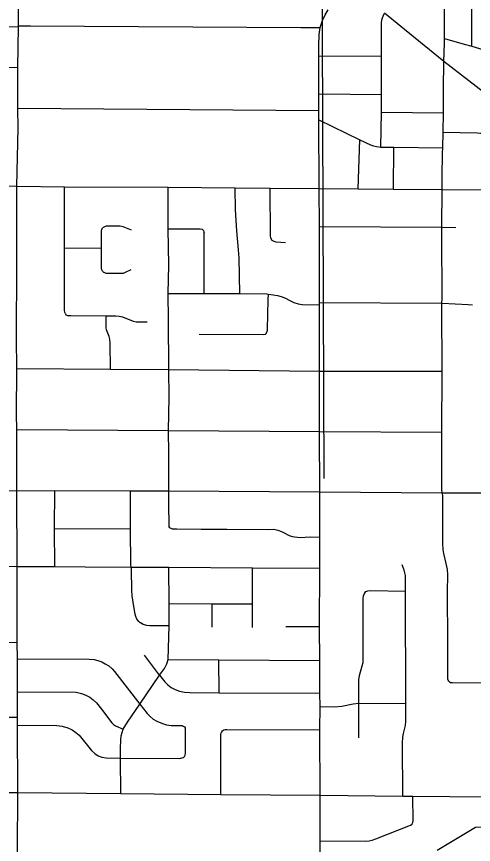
# Model space of a CAD drawing. Extents: x -1403959 to 81668, y -1400582 to 11018.
# Drawn here: x 7208.5 to 7281.3, y 7924.9 to 8056.7 of the extents above; entities that cross this region are included whole.
import ezdxf

# ---------------------------------------------------------------- set-up
doc = ezdxf.new("R2010")
doc.units = 0
for name, color, linetype in [('tdCiSectNmbr', 7, 'Continuous'), ('tdCiSectTwpRng', 7, 'Continuous'), ('tdCoSurfBitum', 7, 'Continuous'), ('tdCoTwpNameTxt', 7, 'Continuous')]:
    doc.layers.add(name, color=color, linetype=linetype)

msp = doc.modelspace()

# ---------------------------------------------------------------- linework, layer by layer
at = {"layer": 'tdCiSectNmbr'}
for points in [[(7256.84, 8054.93), (7257.21, 8056.07), (7257.63, 8056.94), (7258.14, 8057.74)], [(7270.25, 8054.64), (7270.25, 8054.64), (7267.11, 8057.19)], [(7256.65, 8052.62), (7256.68, 8053.19), (7256.71, 8053.81), (7256.84, 8054.93)], [(7287.04, 8040.92), (7287.03, 8040.92), (7284.51, 8043.36), (7276.56, 8049.52), (7270.25, 8054.64)], [(7256.69, 8029.31), (7256.62, 8040.24), (7256.63, 8041.7), (7256.63, 8044.39), (7256.64, 8050.38), (7256.64, 8051.26), (7256.65, 8052.62)], [(7179.19, 8029.86), (7184.4, 8029.84), (7194.57, 8029.74), (7200.2, 8029.72), (7202.17, 8029.71), (7208.58, 8029.65)], [(7208.58, 8029.65), (7216.15, 8029.57), (7232.65, 8029.5), (7243.3, 8029.41), (7248.91, 8029.35), (7256.69, 8029.31), (7262.92, 8029.24), (7268.53, 8029.19), (7276.25, 8029.17)], [(7256.79, 7981), (7256.76, 7990.63), (7256.76, 8000.23), (7256.73, 8010.81), (7256.73, 8011.17), (7256.76, 8023.26), (7256.69, 8029.31)], [(7276.25, 8029.17), (7276.26, 8029.17), (7285.91, 8029.08), (7285.91, 8029.08)], [(7256.85, 7922.66), (7256.85, 7925.45), (7256.84, 7932.72), (7256.79, 7943.11), (7256.84, 7946.86), (7256.8, 7948.96), (7256.78, 7954.16), (7256.76, 7959.51), (7256.79, 7968.86), (7256.82, 7973.81), (7256.79, 7981)], [(7167.44, 7933.29), (7179.52, 7933.24), (7184.42, 7933.22), (7187.44, 7933.24), (7194.61, 7933.18), (7202.55, 7933.15), (7208.7, 7933.14)], [(7208.7, 7933.14), (7225.12, 7932.98), (7241.05, 7932.83), (7256.84, 7932.72), (7270.02, 7932.56), (7271.6, 7932.55), (7283.39, 7932.48), (7288.49, 7932.37), (7289.86, 7932.3), (7291.36, 7932.24), (7292.83, 7932.12), (7293.2, 7932.09)]]:
    msp.add_lwpolyline(points, dxfattribs=at)
at = {"layer": 'tdCiSectTwpRng'}
for points in [[(7280.99, 8051.96), (7280.97, 8060.85), (7280.95, 8077.72)], [(7208.58, 8029.65), (7208.76, 8038.92), (7208.72, 8042.08), (7208.73, 8048.57), (7208.81, 8055.04), (7208.81, 8055.2), (7208.88, 8064.9), (7208.84, 8065.94), (7208.84, 8068.14), (7208.87, 8072), (7208.87, 8072)], [(7276.26, 8029.17), (7276.28, 8031.1), (7276.32, 8034.96), (7276.36, 8035.76), (7276.41, 8038.29), (7276.49, 8041.34), (7276.48, 8045.14), (7276.56, 8049.52), (7276.62, 8052.45), (7276.62, 8053.17), (7276.62, 8059.3)], [(7266.63, 8044.28), (7266.63, 8050.4), (7266.64, 8055.63), (7266.68, 8056.14), (7266.77, 8056.46), (7266.88, 8056.74), (7267.11, 8057.2)], [(7184.58, 8054.03), (7188.01, 8053.97), (7188.53, 8054.02), (7188.91, 8054.09), (7189.45, 8054.23), (7190.14, 8054.44), (7190.9, 8054.67), (7191.31, 8054.73), (7192.02, 8054.75), (7194.62, 8054.71), (7201.48, 8054.68), (7202.4, 8054.66), (7202.82, 8054.73), (7203.21, 8054.84), (7203.79, 8055.04), (7204.14, 8055.08), (7204.62, 8055.09), (7208.81, 8055.04)], [(7208.81, 8055.2), (7210.73, 8055.18)], [(7210.73, 8055.18), (7253.75, 8054.92)], [(7253.75, 8054.92), (7256.84, 8054.93)], [(7276.63, 8053.17), (7279.76, 8052.3), (7280.99, 8051.96), (7286.87, 8050.16), (7287.21, 8049.98), (7287.46, 8049.78), (7287.66, 8049.46), (7287.76, 8049.17), (7287.77, 8048.47), (7293.76, 8048.35), (7293.88, 8048.37), (7293.99, 8048.43), (7294.08, 8048.52)], [(7256.64, 8050.38), (7266.63, 8050.4)], [(7197.36, 8048.69), (7208.73, 8048.57)], [(7256.63, 8044.39), (7266.63, 8044.28)], [(7266.52, 8035.89), (7266.61, 8041.45), (7266.63, 8044.28)], [(7208.72, 8042.08), (7256.63, 8041.7)], [(7266.61, 8041.45), (7276.49, 8041.34)], [(7256.62, 8040.24), (7263.16, 8037.03), (7264.85, 8036.28), (7265.35, 8036.08), (7265.81, 8035.98), (7266.52, 8035.89), (7268.57, 8035.86), (7276.36, 8035.76)], [(7276.41, 8038.29), (7281.82, 8038.17), (7282.39, 8038.09), (7285.99, 8036.77), (7286.86, 8036.63), (7287.48, 8036.6), (7290.36, 8036.71)], [(7262.92, 8029.24), (7263.16, 8037.03)], [(7268.53, 8029.19), (7268.57, 8035.86)], [(7208.7, 7933.14), (7208.7, 7933.14), (7208.68, 7943.85), (7208.66, 7945.16), (7208.66, 7949.16), (7208.65, 7954.41), (7208.64, 7957.04), (7208.6, 7969.14), (7208.6, 7969.15), (7208.56, 7981.2), (7208.54, 7990.95), (7208.5, 7993.36), (7208.57, 8000.66), (7208.51, 8005.43), (7208.57, 8017.33), (7208.58, 8029.65)], [(7216.24, 8009.45), (7216.2, 8009.57), (7216.17, 8010.01), (7216.17, 8019.85), (7216.15, 8029.57)], [(7232.74, 8000.47), (7232.73, 8008.39), (7232.68, 8012.61), (7232.75, 8017.11), (7232.66, 8022.89), (7232.65, 8029.5)], [(7244.05, 8012.58), (7243.97, 8018.26), (7243.86, 8019.53), (7243.61, 8022.54), (7243.35, 8025.89), (7243.3, 8029.41)], [(7251.34, 8020.66), (7249.87, 8020.78), (7249.51, 8020.89), (7249.23, 8021.05), (7249.01, 8021.4), (7248.92, 8021.81), (7248.91, 8029.35)], [(7276.28, 7980.88), (7276.2, 7981.37), (7276.23, 7990.53), (7276.25, 8000.24), (7276.22, 8010.56), (7276.23, 8011.04), (7276.26, 8011.72), (7276.22, 8022.02), (7276.22, 8023.13), (7276.26, 8029.17)], [(7226.84, 8022.68), (7225.49, 8023.22), (7225, 8023.29), (7222.79, 8023.29), (7222.43, 8023.16), (7222.22, 8023.02)], [(7222.2, 8016.16), (7222.08, 8016.36), (7222.03, 8016.61), (7222.04, 8019.82), (7222.05, 8022.54), (7222.08, 8022.8), (7222.22, 8023.02)], [(7232.66, 8022.89), (7237.74, 8022.89), (7238.06, 8022.81), (7238.28, 8022.63)], [(7238.28, 8022.63), (7238.28, 8022.62), (7238.35, 8022.39), (7238.36, 8022.22)], [(7238.36, 8012.6), (7238.37, 8022.04), (7238.36, 8022.22)], [(7256.76, 8023.26), (7276.22, 8023.13), (7276.26, 8023.13)], [(7276.26, 8023.13), (7278.43, 8023.07)], [(7216.17, 8019.85), (7222.04, 8019.82)], [(7222.38, 8016.01), (7222.2, 8016.16)], [(7222.38, 8016.01), (7222.4, 8016), (7222.72, 8015.85), (7225.53, 8015.84), (7225.87, 8015.96), (7226.78, 8016.42)], [(7232.68, 8012.61), (7238.36, 8012.6), (7244.05, 8012.58), (7248.34, 8012.53), (7248.64, 8012.5), (7249.39, 8012.4), (7250.05, 8012.27), (7250.64, 8012.12), (7251.31, 8011.85), (7252.01, 8011.5), (7252.68, 8011.15), (7253.36, 8010.96), (7253.99, 8010.86), (7256.73, 8010.81)], [(7248.32, 8006.31), (7248.42, 8006.57), (7248.46, 8006.73), (7248.49, 8006.93), (7248.56, 8011.57), (7248.64, 8012.5)], [(7256.73, 8011.17), (7276.23, 8011.04), (7276.26, 8011.04)], [(7276.26, 8011.04), (7280.42, 8010.82), (7281.12, 8010.76)], [(7216.24, 8009.45), (7216.35, 8009.18), (7216.64, 8009.09), (7216.64, 8009.09)], [(7216.64, 8009.09), (7217.15, 8009.07), (7222.78, 8009.03), (7224.27, 8009.03), (7224.87, 8008.97), (7225.41, 8008.85), (7227.11, 8008.2), (7227.54, 8008.1), (7228.19, 8008.06), (7229.3, 8008.06)], [(7223.48, 8000.55), (7223.42, 8004.66), (7223.37, 8005.3), (7223.28, 8005.73), (7222.85, 8006.81), (7222.8, 8007.12), (7222.78, 8009.03)], [(7237.61, 8006.13), (7247.91, 8006.04), (7248.13, 8006.14), (7248.32, 8006.3), (7248.32, 8006.31)], [(7208.57, 8000.66), (7223.48, 8000.55), (7232.74, 8000.47), (7256.76, 8000.23), (7276.25, 8000.24)], [(7232.94, 7975.31), (7232.81, 7975.44), (7232.79, 7976.12), (7232.77, 7978.5), (7232.75, 7981.15), (7232.75, 7987.12), (7232.72, 7990.76), (7232.79, 7996.01), (7232.74, 8000.47)], [(7208.54, 7990.95), (7232.72, 7990.76)], [(7232.72, 7990.76), (7256.76, 7990.63)], [(7256.76, 7990.63), (7276.23, 7990.53)], [(7172.53, 7981.44), (7173.85, 7981.43), (7184.46, 7981.39), (7187.49, 7981.37), (7193.55, 7981.35), (7201.04, 7981.3), (7208.56, 7981.2)], [(7208.56, 7981.2), (7214.6, 7981.22), (7226.65, 7981.16), (7232.75, 7981.15), (7256.79, 7981), (7276.23, 7980.88), (7276.28, 7980.88), (7276.4, 7980.88), (7284.1, 7980.88), (7293.18, 7980.82), (7299.29, 7980.82), (7300.62, 7980.8)], [(7214.62, 7969.12), (7214.57, 7975.2), (7214.6, 7981.22)], [(7228.25, 7960.16), (7228.22, 7960.18), (7228, 7960.37), (7227.66, 7960.75), (7227.52, 7961.15), (7227.4, 7961.56), (7227.23, 7962.46), (7226.93, 7964.44), (7226.87, 7965.33), (7226.83, 7968.64), (7226.76, 7969.04), (7226.7, 7969.43), (7226.64, 7975.14), (7226.65, 7981.16)], [(7277.32, 7950.89), (7277.23, 7951.03), (7277.18, 7951.2), (7277.18, 7951.37), (7277.18, 7956.99), (7277.1, 7965.15), (7277.16, 7967.78), (7277.12, 7968.66), (7276.92, 7969.62), (7276.54, 7971.21), (7276.42, 7971.85), (7276.38, 7972.8), (7276.36, 7980.41), (7276.28, 7980.88)], [(7214.57, 7975.2), (7226.64, 7975.14)], [(7232.94, 7975.31), (7232.95, 7975.3), (7233.28, 7975.12), (7234.02, 7975.12), (7237.91, 7975.1), (7242.01, 7975.1), (7248.56, 7975.04), (7249.46, 7975.08), (7250.11, 7974.94), (7250.69, 7974.7), (7251.13, 7974.49), (7251.92, 7974.09), (7252.42, 7973.93), (7253.67, 7973.77), (7255.28, 7973.85), (7256.82, 7973.81)], [(7160.34, 7969.44), (7160.83, 7969.44), (7172.45, 7969.37), (7184.45, 7969.3), (7208.6, 7969.15)], [(7270.02, 7932.56), (7269.98, 7941.01), (7270.02, 7941.95), (7270.12, 7942.57), (7270.42, 7943.81), (7270.49, 7944.45), (7270.47, 7947.32), (7270.41, 7965.23), (7270.42, 7967.7), (7270.33, 7968.11), (7270.2, 7968.56), (7269.91, 7969.39)], [(7208.6, 7969.15), (7214.62, 7969.12), (7219.45, 7969.09)], [(7219.45, 7969.09), (7226.76, 7969.04), (7232.77, 7969.01), (7246.07, 7968.93), (7256.79, 7968.86)], [(7225.12, 7932.98), (7225.07, 7938.63), (7225.08, 7940.18), (7225.12, 7941.55), (7225.2, 7942.16), (7225.49, 7943.24), (7226.19, 7944.35), (7228.14, 7947.24), (7231.29, 7951.82), (7232.08, 7952.91), (7232.45, 7953.65), (7232.63, 7954.34), (7232.79, 7959.68), (7232.8, 7963.24), (7232.77, 7969.01)], [(7246.08, 7959.43), (7246.1, 7963.2), (7246.07, 7968.93)], [(7264.28, 7965.19), (7264.42, 7965.24), (7264.84, 7965.3), (7270.41, 7965.23)], [(7263.01, 7941.86), (7262.98, 7947.38), (7262.98, 7950.41), (7263.01, 7951.08), (7263.12, 7951.8), (7263.56, 7953.34), (7263.67, 7953.83), (7263.7, 7954.63), (7263.69, 7964.06), (7263.74, 7964.46), (7263.9, 7964.85), (7264.12, 7965.14), (7264.28, 7965.19)], [(7232.8, 7963.24), (7239.68, 7963.21), (7246.1, 7963.2)], [(7239.67, 7959.46), (7239.68, 7963.21)], [(7232.79, 7959.68), (7229.75, 7959.71), (7229.27, 7959.72), (7228.67, 7959.89), (7228.25, 7960.16)], [(7256.76, 7959.51), (7251.36, 7959.52)], [(7160.32, 7957.38), (7172.46, 7957.34), (7184.43, 7957.28), (7186.65, 7957.19), (7194.58, 7957.11), (7202.43, 7957.08), (7208.64, 7957.04)], [(7231.29, 7951.82), (7228.88, 7955)], [(7208.65, 7954.41), (7220.08, 7954.38), (7220.87, 7954.31), (7221.45, 7954.19), (7222.09, 7953.97), (7222.64, 7953.65), (7223.21, 7953.31), (7223.73, 7952.86), (7224.13, 7952.4), (7228.14, 7947.24), (7229.29, 7945.75), (7229.77, 7945.24), (7230.28, 7944.85), (7230.87, 7944.49), (7231.73, 7944.13), (7232.4, 7943.93), (7233.12, 7943.84), (7234.59, 7943.84), (7234.86, 7943.8), (7235.05, 7943.73), (7235.23, 7943.6)], [(7232.63, 7954.34), (7240.7, 7954.27), (7256.78, 7954.16)], [(7240.75, 7949.02), (7240.7, 7954.27)], [(7231.29, 7951.82), (7232.11, 7950.79), (7232.59, 7950.28), (7233.11, 7949.88), (7233.78, 7949.54), (7234.48, 7949.3), (7235.23, 7949.13), (7236.12, 7949.05), (7240.75, 7949.02), (7256.8, 7948.96)], [(7277.33, 7950.87), (7277.32, 7950.89)], [(7277.33, 7950.87), (7277.44, 7950.77), (7277.59, 7950.69), (7277.75, 7950.64), (7277.92, 7950.64), (7288.71, 7950.56), (7298.47, 7950.5), (7304.84, 7950.41), (7305.57, 7950.4)], [(7208.66, 7949.16), (7217.99, 7949.1), (7218.87, 7948.91), (7219.56, 7948.65), (7220.2, 7948.32), (7220.71, 7947.93), (7221.27, 7947.44), (7222.06, 7946.4), (7223.69, 7944.26), (7223.94, 7944), (7224.29, 7943.77), (7225.49, 7943.24)], [(7256.84, 7946.86), (7259.2, 7946.81), (7260.29, 7946.91), (7262.08, 7947.28), (7262.98, 7947.38), (7270.47, 7947.32)], [(7202.1, 7945.14), (7208.66, 7945.16)], [(7208.68, 7943.85), (7214.92, 7943.82), (7215.36, 7943.79), (7215.77, 7943.69), (7216.67, 7943.44), (7217.36, 7943.11), (7217.94, 7942.73), (7218.49, 7942.26), (7220.44, 7939.84), (7220.98, 7939.35), (7221.52, 7939.01), (7222.1, 7938.8), (7222.81, 7938.68), (7225.07, 7938.63)], [(7234.9, 7938.67), (7235.11, 7938.75), (7235.24, 7938.88), (7235.36, 7939.08), (7235.43, 7939.39), (7235.43, 7943.07), (7235.41, 7943.3), (7235.36, 7943.41)], [(7235.23, 7943.6), (7235.34, 7943.45), (7235.36, 7943.41)], [(7241.05, 7932.83), (7241.04, 7942.22), (7241.05, 7942.49), (7241.13, 7942.73), (7241.28, 7942.96)], [(7241.28, 7942.96), (7241.35, 7943.01)], [(7241.35, 7943.01), (7241.5, 7943.11), (7241.72, 7943.18), (7242, 7943.2), (7256.79, 7943.11)], [(7225.07, 7938.63), (7234.53, 7938.59), (7234.85, 7938.65), (7234.9, 7938.67)], [(7208.69, 7884.59), (7208.72, 7892.22), (7208.69, 7896.68), (7208.68, 7914.93), (7208.68, 7920.84), (7208.68, 7923.9), (7208.7, 7933.14)], [(7271.51, 7928.19), (7271.6, 7928.37), (7271.65, 7928.64), (7271.6, 7932.55)], [(7256.85, 7925.45), (7264.13, 7925.43), (7264.66, 7925.48), (7265.13, 7925.59), (7265.73, 7925.76), (7270.99, 7927.84), (7271.25, 7927.96), (7271.48, 7928.13)]]:
    msp.add_lwpolyline(points, dxfattribs=at)
at = {"layer": 'tdCoSurfBitum'}
msp.add_lwpolyline([(7355.49, 7935.63), (7352.28, 7937.01), (7349.53, 7937.32), (7345.41, 7938.54), (7342.66, 7939), (7329.06, 7936.11), (7323.72, 7934.28), (7311.65, 7932.91), (7307.68, 7933.53), (7301.57, 7934.14), (7300.5, 7933.23), (7300.04, 7932.31), (7299.89, 7930.78), (7298.36, 7929.11), (7292.56, 7928.35), (7289.96, 7927.89), (7281.56, 7927.59), (7275.45, 7923.93)], dxfattribs=at)
at = {"layer": 'tdCoTwpNameTxt'}
msp.add_lwpolyline([(7241.74, 8569.16), (7239.31, 8383.83), (7236.93, 8370.24), (7230.79, 8347.54), (7218.61, 8320.86), (7210.84, 8305.71), (7200.91, 8286.25), (7197.74, 8271.24), (7201.54, 8253.49), (7204.71, 8240.81), (7207.67, 8227.49), (7210.41, 8217.98), (7216.12, 8205.51), (7223.09, 8198.75), (7232.39, 8193.04), (7240.84, 8189.24), (7245.07, 8186.91), (7256.67, 8182.73), (7257.1, 8068.34), (7257.42, 7983.15)], dxfattribs=at)

doc.saveas('drawing.dxf')
